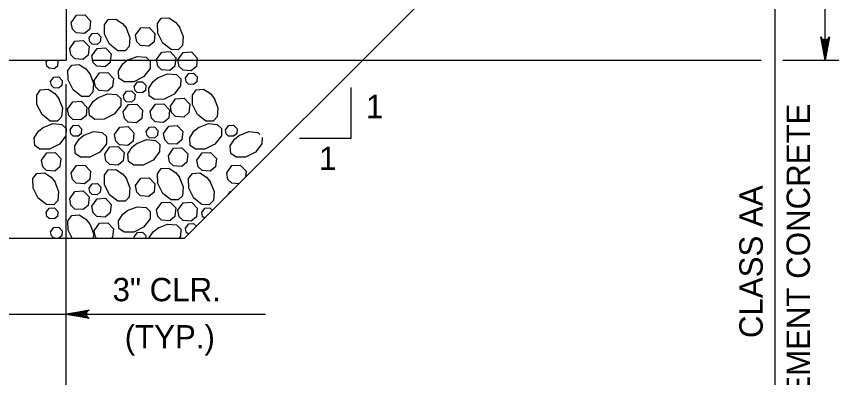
# Model space of a CAD drawing. Extents: x 636530 to 644067, y 294168 to 299122.
# Drawn here: x 641826.4 to 641931.2, y 296357.1 to 296403.5 of the extents above; entities that cross this region are included whole.
import ezdxf

# ---------------------------------------------------------------- set-up
doc = ezdxf.new("R2010")
doc.units = 0
doc.layers.add('1', color=7, linetype='Continuous')

msp = doc.modelspace()

# ---------------------------------------------------------------- linework, layer by layer
at = {"layer": '1'}
for p, q in [((641832.81, 296428.38), (641832.81, 296397.9)), ((641930.36, 296397.9), (641930.36, 296428.38)), ((641848.05, 296375.04), (641898.85, 296425.84)), ((641923.93, 296353.21), (641923.93, 296405.08)), ((641680.41, 296397.9), (641832.81, 296397.9)), ((641836.13, 296397.9), (641922.15, 296397.9)), ((641924.92, 296397.9), (641955.51, 296397.9)), ((641832.81, 296352.07), (641832.81, 296394.8)), ((641869.41, 296394.41), (641869.41, 296387.83)), ((641869.41, 296387.83), (641862.82, 296387.83)), ((641665.17, 296375.04), (641848.05, 296375.04)), ((641817.49, 296365.28), (641858.44, 296365.28))]:
    msp.add_line(p, q, dxfattribs=at)
for points in [[(641833.47, 296402.72), (641834.14, 296403.68), (641835.21, 296403.74), (641835.96, 296402.97), (641835.85, 296401.88), (641835.19, 296401.33), (641834.13, 296401.41), (641833.63, 296401.89), (641833.47, 296402.72)], [(641840.52, 296402.05), (641841.02, 296400.79), (641840.92, 296399.64), (641840.4, 296399.09), (641839.46, 296399.11), (641838.4, 296399.94), (641837.76, 296401.23), (641837.73, 296402.44), (641838.22, 296403.12), (641839.19, 296403.19), (641840.05, 296402.63), (641840.56, 296402)], [(641847.36, 296402.21), (641847.86, 296400.95), (641847.76, 296399.8), (641847.23, 296399.25), (641846.3, 296399.27), (641845.23, 296400.1), (641844.59, 296401.39), (641844.57, 296402.6), (641845.05, 296403.29), (641846.02, 296403.35), (641846.88, 296402.8), (641847.39, 296402.16)], [(641841.73, 296401.1), (641842.4, 296402.05), (641843.48, 296402.12), (641844.22, 296401.34), (641844.12, 296400.26), (641843.45, 296399.71), (641842.39, 296399.78), (641841.9, 296400.27), (641841.73, 296401.1)], [(641835.78, 296400.77), (641836.18, 296401.34), (641836.83, 296401.38), (641837.27, 296400.91), (641837.21, 296400.26), (641836.81, 296399.93), (641836.17, 296399.98), (641835.88, 296400.27), (641835.78, 296400.77)], [(641833.28, 296399.4), (641833.95, 296400.36), (641835.03, 296400.42), (641835.77, 296399.65), (641835.66, 296398.56), (641835, 296398.01), (641833.94, 296398.09), (641833.44, 296398.57), (641833.28, 296399.4)], [(641930.36, 296397.9), (641929.8, 296400.88), (641929.88, 296400.77), (641929.96, 296400.65), (641930.06, 296400.59), (641930.16, 296400.53), (641930.26, 296400.51), (641930.36, 296400.5), (641930.46, 296400.51), (641930.56, 296400.53), (641930.66, 296400.59), (641930.76, 296400.65), (641930.84, 296400.77), (641930.91, 296400.88), (641930.36, 296397.9), (641930.84, 296400.77), (641930.76, 296400.65), (641930.36, 296397.9), (641930.66, 296400.59), (641930.56, 296400.53), (641930.36, 296397.9), (641930.46, 296400.51), (641930.36, 296400.5), (641930.36, 296397.9), (641930.26, 296400.51), (641930.16, 296400.53), (641930.36, 296397.9), (641930.06, 296400.59), (641929.96, 296400.65), (641930.36, 296397.9), (641929.88, 296400.77)], [(641836.12, 296398.45), (641836.79, 296399.41), (641837.87, 296399.47), (641838.61, 296398.7), (641838.5, 296397.61), (641837.84, 296397.06), (641836.78, 296397.14), (641836.28, 296397.62), (641836.12, 296398.45)], [(641844.42, 296397.98), (641845.1, 296398.94), (641846.17, 296399), (641846.91, 296398.22), (641846.81, 296397.14), (641846.14, 296396.59), (641845.08, 296396.67), (641844.59, 296397.15), (641844.42, 296397.98)], [(641847.19, 296397.94), (641847.86, 296398.9), (641848.93, 296398.96), (641849.68, 296398.18), (641849.57, 296397.1), (641848.91, 296396.55), (641847.85, 296396.63), (641847.35, 296397.11), (641847.19, 296397.94)], [(641830.26, 296397.64), (641830.44, 296397.9)], [(641831.65, 296397.9), (641831.75, 296397.79), (641831.69, 296397.14), (641831.29, 296396.81), (641830.66, 296396.86), (641830.36, 296397.15), (641830.26, 296397.64)], [(641840.67, 296397.89), (641841.93, 296398.39), (641843.09, 296398.29), (641843.64, 296397.77), (641843.62, 296396.83), (641842.78, 296395.77), (641841.5, 296395.12), (641840.28, 296395.1), (641839.6, 296395.59), (641839.53, 296396.55), (641840.09, 296397.42), (641840.72, 296397.93)], [(641835.85, 296396.19), (641836.35, 296394.94), (641836.25, 296393.78), (641835.72, 296393.23), (641834.79, 296393.25), (641833.72, 296394.08), (641833.08, 296395.37), (641833.06, 296396.58), (641833.54, 296397.27), (641834.51, 296397.33), (641835.37, 296396.78), (641835.88, 296396.14)], [(641830.83, 296395.15), (641831.23, 296395.73), (641831.87, 296395.76), (641832.32, 296395.3), (641832.26, 296394.65), (641831.86, 296394.32), (641831.22, 296394.37), (641830.92, 296394.66), (641830.83, 296395.15)], [(641836.42, 296395.31), (641837.09, 296396.26), (641838.17, 296396.33), (641838.91, 296395.55), (641838.8, 296394.47), (641838.14, 296393.92), (641837.08, 296393.99), (641836.58, 296394.48), (641836.42, 296395.31)], [(641844.57, 296395.65), (641845.83, 296396.15), (641846.99, 296396.05), (641847.54, 296395.52), (641847.52, 296394.59), (641846.69, 296393.52), (641845.4, 296392.88), (641844.18, 296392.86), (641843.5, 296393.34), (641843.44, 296394.31), (641843.99, 296395.17), (641844.63, 296395.68)], [(641848.17, 296395.63), (641848.57, 296396.2), (641849.21, 296396.24), (641849.66, 296395.77), (641849.6, 296395.12), (641849.2, 296394.79), (641848.56, 296394.84), (641848.26, 296395.13), (641848.17, 296395.63)], [(641841.58, 296394.52), (641841.98, 296395.1), (641842.63, 296395.13), (641843.07, 296394.67), (641843.01, 296394.02), (641842.61, 296393.69), (641841.97, 296393.73), (641841.68, 296394.02), (641841.58, 296394.52)], [(641831.84, 296393.02), (641832.34, 296391.76), (641832.24, 296390.61), (641831.72, 296390.06), (641830.78, 296390.08), (641829.72, 296390.91), (641829.07, 296392.2), (641829.05, 296393.41), (641829.54, 296394.09), (641830.5, 296394.16), (641831.37, 296393.61), (641831.87, 296392.97)], [(641836.89, 296393.08), (641838.15, 296393.58), (641839.3, 296393.48), (641839.85, 296392.96), (641839.83, 296392.02), (641839, 296390.96), (641837.71, 296390.31), (641836.5, 296390.29), (641835.82, 296390.78), (641835.75, 296391.75), (641836.31, 296392.61), (641836.94, 296393.12)], [(641840.19, 296393.36), (641840.59, 296393.93), (641841.24, 296393.97), (641841.69, 296393.5), (641841.62, 296392.85), (641841.22, 296392.52), (641840.59, 296392.57), (641840.29, 296392.86), (641840.19, 296393.36)], [(641851.83, 296393.02), (641852.33, 296391.76), (641852.23, 296390.61), (641851.71, 296390.06), (641850.77, 296390.08), (641849.7, 296390.91), (641849.06, 296392.2), (641849.04, 296393.41), (641849.53, 296394.09), (641850.49, 296394.16), (641851.36, 296393.61), (641851.86, 296392.97)], [(641833.01, 296391.61), (641833.68, 296392.57), (641834.76, 296392.63), (641835.5, 296391.85), (641835.4, 296390.77), (641834.73, 296390.22), (641833.67, 296390.3), (641833.17, 296390.78), (641833.01, 296391.61)], [(641846.22, 296392), (641846.89, 296392.95), (641847.97, 296393.01), (641848.71, 296392.24), (641848.61, 296391.16), (641847.94, 296390.6), (641846.88, 296390.68), (641846.38, 296391.17), (641846.22, 296392)], [(641840.15, 296391.26), (641840.82, 296392.21), (641841.89, 296392.27), (641842.64, 296391.5), (641842.53, 296390.42), (641841.87, 296389.86), (641840.81, 296389.94), (641840.31, 296390.42), (641840.15, 296391.26)], [(641843.61, 296391.3), (641844.29, 296392.25), (641845.36, 296392.31), (641846.11, 296391.54), (641846, 296390.45), (641845.34, 296389.9), (641844.28, 296389.98), (641843.78, 296390.46), (641843.62, 296391.29)], [(641829.85, 296389.25), (641831.11, 296389.75), (641832.26, 296389.65), (641832.81, 296389.13), (641832.79, 296388.19), (641831.96, 296387.12), (641830.67, 296386.48), (641829.46, 296386.46), (641828.78, 296386.94), (641828.71, 296387.91), (641829.26, 296388.78), (641829.9, 296389.28)], [(641833.32, 296388.95), (641833.72, 296389.53), (641834.37, 296389.56), (641834.81, 296389.1), (641834.75, 296388.45), (641834.35, 296388.12), (641833.72, 296388.16), (641833.42, 296388.46), (641833.32, 296388.95)], [(641845.33, 296388.49), (641846, 296389.44), (641847.07, 296389.5), (641847.82, 296388.73), (641847.71, 296387.65), (641847.05, 296387.09), (641845.99, 296387.17), (641845.49, 296387.65), (641845.33, 296388.49)], [(641849.84, 296389.25), (641851.1, 296389.75), (641852.25, 296389.65), (641852.8, 296389.13), (641852.78, 296388.19), (641851.95, 296387.12), (641850.66, 296386.48), (641849.45, 296386.46), (641848.76, 296386.94), (641848.7, 296387.91), (641849.25, 296388.78), (641849.89, 296389.28)], [(641853.31, 296388.95), (641853.71, 296389.53), (641854.35, 296389.56), (641854.8, 296389.1), (641854.74, 296388.45), (641854.34, 296388.12), (641853.7, 296388.16), (641853.4, 296388.46), (641853.31, 296388.95)], [(641835.06, 296388.22), (641836.32, 296388.72), (641837.47, 296388.62), (641838.02, 296388.09), (641838.01, 296387.16), (641837.17, 296386.09), (641835.88, 296385.45), (641834.67, 296385.43), (641833.99, 296385.91), (641833.92, 296386.88), (641834.48, 296387.74), (641835.11, 296388.25)], [(641839.04, 296388.34), (641839.72, 296389.3), (641840.79, 296389.36), (641841.54, 296388.58), (641841.43, 296387.5), (641840.76, 296386.95), (641839.7, 296387.03), (641839.21, 296387.51), (641839.04, 296388.34)], [(641843.12, 296388.73), (641843.53, 296389.31), (641844.17, 296389.34), (641844.62, 296388.88), (641844.55, 296388.23), (641844.16, 296387.9), (641843.52, 296387.94), (641843.22, 296388.23), (641843.12, 296388.73)], [(641855.05, 296388.22), (641856.31, 296388.72), (641857.46, 296388.62), (641857.72, 296388.37)], [(641841.89, 296387.2), (641843.15, 296387.7), (641844.31, 296387.6), (641844.86, 296387.08), (641844.84, 296386.14), (641844, 296385.07), (641842.72, 296384.43), (641841.5, 296384.41), (641840.82, 296384.89), (641840.75, 296385.86), (641841.31, 296386.73), (641841.94, 296387.23)], [(641858.01, 296387.96), (641857.99, 296387.16), (641857.16, 296386.09), (641855.87, 296385.45), (641854.66, 296385.43), (641853.98, 296385.91), (641853.91, 296386.88), (641854.47, 296387.74), (641855.1, 296388.25)], [(641837.78, 296385.81), (641838.45, 296386.77), (641839.52, 296386.83), (641840.27, 296386.05), (641840.16, 296384.97), (641839.5, 296384.42), (641838.44, 296384.5), (641837.94, 296384.98), (641837.78, 296385.81)], [(641845.96, 296385.62), (641846.63, 296386.58), (641847.7, 296386.64), (641848.45, 296385.87), (641848.34, 296384.78), (641847.68, 296384.23), (641846.62, 296384.31), (641846.12, 296384.79), (641845.96, 296385.62)], [(641829.65, 296385.04), (641830.32, 296385.99), (641831.39, 296386.05), (641832.14, 296385.28), (641832.03, 296384.2), (641831.37, 296383.64), (641830.31, 296383.72), (641829.81, 296384.21), (641829.65, 296385.04)], [(641849.63, 296385.04), (641850.31, 296385.99), (641851.38, 296386.05), (641852.13, 296385.28), (641852.02, 296384.2), (641851.35, 296383.64), (641850.3, 296383.72), (641849.8, 296384.21), (641849.63, 296385.04)], [(641833.47, 296383.41), (641834.14, 296384.37), (641835.21, 296384.43), (641835.96, 296383.65), (641835.85, 296382.57), (641835.19, 296382.02), (641834.13, 296382.1), (641833.63, 296382.58), (641833.47, 296383.41)], [(641853.46, 296383.41), (641854.13, 296384.37), (641855.2, 296384.43), (641855.95, 296383.65), (641855.87, 296382.86)], [(641831.35, 296382.29), (641831.85, 296381.03), (641831.75, 296379.87), (641831.23, 296379.33), (641830.29, 296379.34), (641829.23, 296380.18), (641828.59, 296381.46), (641828.56, 296382.68), (641829.05, 296383.36), (641830.02, 296383.43), (641830.88, 296382.87), (641831.39, 296382.24)], [(641840.52, 296382.74), (641841.02, 296381.48), (641840.92, 296380.32), (641840.4, 296379.77), (641839.46, 296379.79), (641838.4, 296380.62), (641837.76, 296381.91), (641837.73, 296383.13), (641838.22, 296383.81), (641839.19, 296383.87), (641840.05, 296383.32), (641840.56, 296382.68)], [(641847.36, 296382.9), (641847.86, 296381.64), (641847.76, 296380.48), (641847.23, 296379.94), (641846.3, 296379.95), (641845.23, 296380.79), (641844.59, 296382.07), (641844.57, 296383.29), (641845.05, 296383.97), (641846.02, 296384.04), (641846.88, 296383.48), (641847.39, 296382.85)], [(641851.34, 296382.29), (641851.84, 296381.03), (641851.74, 296379.87), (641851.22, 296379.33), (641850.28, 296379.34), (641849.22, 296380.18), (641848.57, 296381.46), (641848.55, 296382.68), (641849.04, 296383.36), (641850, 296383.43), (641850.87, 296382.87), (641851.38, 296382.24)], [(641855.04, 296382.03), (641854.12, 296382.1), (641853.62, 296382.58), (641853.46, 296383.41)], [(641835.78, 296381.45), (641836.18, 296382.02), (641836.83, 296382.06), (641837.27, 296381.6), (641837.21, 296380.95), (641836.81, 296380.62), (641836.17, 296380.66), (641835.88, 296380.95), (641835.78, 296381.45)], [(641841.73, 296381.78), (641842.4, 296382.74), (641843.48, 296382.8), (641844.22, 296382.03), (641844.12, 296380.94), (641843.45, 296380.39), (641842.39, 296380.47), (641841.9, 296380.95), (641841.73, 296381.78)], [(641833.28, 296380.09), (641833.95, 296381.05), (641835.03, 296381.11), (641835.77, 296380.33), (641835.66, 296379.25), (641835, 296378.7), (641833.94, 296378.77), (641833.44, 296379.26), (641833.28, 296380.09)], [(641853.66, 296380.65), (641853.94, 296381.05), (641854.07, 296381.05)], [(641836.12, 296379.14), (641836.79, 296380.1), (641837.87, 296380.16), (641838.61, 296379.38), (641838.5, 296378.3), (641837.84, 296377.75), (641836.78, 296377.83), (641836.28, 296378.31), (641836.12, 296379.14)], [(641830.26, 296378.33), (641830.66, 296378.9), (641831.31, 296378.94), (641831.75, 296378.48), (641831.69, 296377.83), (641831.29, 296377.5), (641830.66, 296377.54), (641830.36, 296377.83), (641830.26, 296378.33)], [(641840.67, 296378.58), (641841.93, 296379.08), (641843.09, 296378.98), (641843.64, 296378.46), (641843.62, 296377.52), (641842.78, 296376.45), (641841.5, 296375.81), (641840.28, 296375.79), (641839.6, 296376.27), (641839.53, 296377.24), (641840.09, 296378.1), (641840.72, 296378.61)], [(641844.42, 296378.67), (641845.1, 296379.62), (641846.17, 296379.68), (641846.91, 296378.91), (641846.81, 296377.83), (641846.14, 296377.27), (641845.08, 296377.35), (641844.59, 296377.83), (641844.42, 296378.67)], [(641847.19, 296378.63), (641847.86, 296379.58), (641848.93, 296379.64), (641849.68, 296378.87), (641849.57, 296377.79), (641848.91, 296377.23), (641847.85, 296377.31), (641847.35, 296377.79), (641847.19, 296378.63)], [(641850.25, 296378.33), (641850.65, 296378.9), (641851.3, 296378.94), (641851.62, 296378.61)], [(641833.59, 296375.04), (641833.08, 296376.06), (641833.06, 296377.27), (641833.54, 296377.95), (641834.51, 296378.02), (641835.37, 296377.46), (641835.88, 296376.83)], [(641850.6, 296377.59), (641850.34, 296377.83), (641850.25, 296378.33)], [(641835.85, 296376.88), (641836.35, 296375.62), (641836.3, 296375.04)], [(641836.42, 296375.99), (641837.09, 296376.95), (641838.17, 296377.01), (641838.91, 296376.24), (641838.8, 296375.15), (641838.66, 296375.04)], [(641844.57, 296376.33), (641845.83, 296376.83), (641846.99, 296376.73), (641847.54, 296376.21), (641847.52, 296375.27), (641847.34, 296375.04)], [(641848.17, 296376.31), (641848.57, 296376.89), (641849.21, 296376.92), (641849.57, 296376.56)], [(641830.83, 296375.84), (641831.23, 296376.41), (641831.87, 296376.45), (641832.32, 296375.99), (641832.26, 296375.34), (641831.9, 296375.04)], [(641831.41, 296375.04), (641831.22, 296375.05), (641830.92, 296375.34), (641830.83, 296375.84)], [(641836.71, 296375.04), (641836.58, 296375.16), (641836.42, 296375.99)], [(641841.58, 296375.21), (641841.98, 296375.78), (641842.63, 296375.82), (641843.07, 296375.36), (641843.04, 296375.04)], [(641843.47, 296375.04), (641843.99, 296375.86), (641844.63, 296376.36)], [(641848.55, 296375.54), (641848.26, 296375.81), (641848.17, 296376.31)], [(641841.61, 296375.04), (641841.58, 296375.21)], [(641832.81, 296365.28), (641835.79, 296365.84), (641835.68, 296365.76), (641835.56, 296365.68), (641835.5, 296365.58), (641835.45, 296365.48), (641835.43, 296365.38), (641835.41, 296365.28), (641835.43, 296365.18), (641835.45, 296365.08), (641835.5, 296364.98), (641835.56, 296364.88), (641835.68, 296364.8), (641835.79, 296364.72), (641832.81, 296365.28), (641835.68, 296364.8), (641835.56, 296364.88), (641832.81, 296365.28), (641835.5, 296364.98), (641835.45, 296365.08), (641832.81, 296365.28), (641835.43, 296365.18), (641835.41, 296365.28), (641832.81, 296365.28), (641835.43, 296365.38), (641835.45, 296365.48), (641832.81, 296365.28), (641835.5, 296365.58), (641835.56, 296365.68), (641832.81, 296365.28), (641835.68, 296365.76)]]:
    msp.add_lwpolyline(points, dxfattribs=at)

# ---------------------------------------------------------------- texts
for p in [(641871.35, 296390.45), (641865.33, 296383.79)]:
    msp.add_text('1', height=3, dxfattribs=at).set_placement(p)
for s, rotation, p in [('CEMENT CONCRETE', 90, (641928.41, 296351.76)), ('CLASS AA', 90, (641922.34, 296362.2)), ('3" CLR.', 360, (641838.79, 296366.93)), ('(TYP.)', 360, (641840.35, 296360.86))]:
    msp.add_text(s, height=3, rotation=rotation, dxfattribs=at).set_placement(p)

doc.saveas('drawing.dxf')
